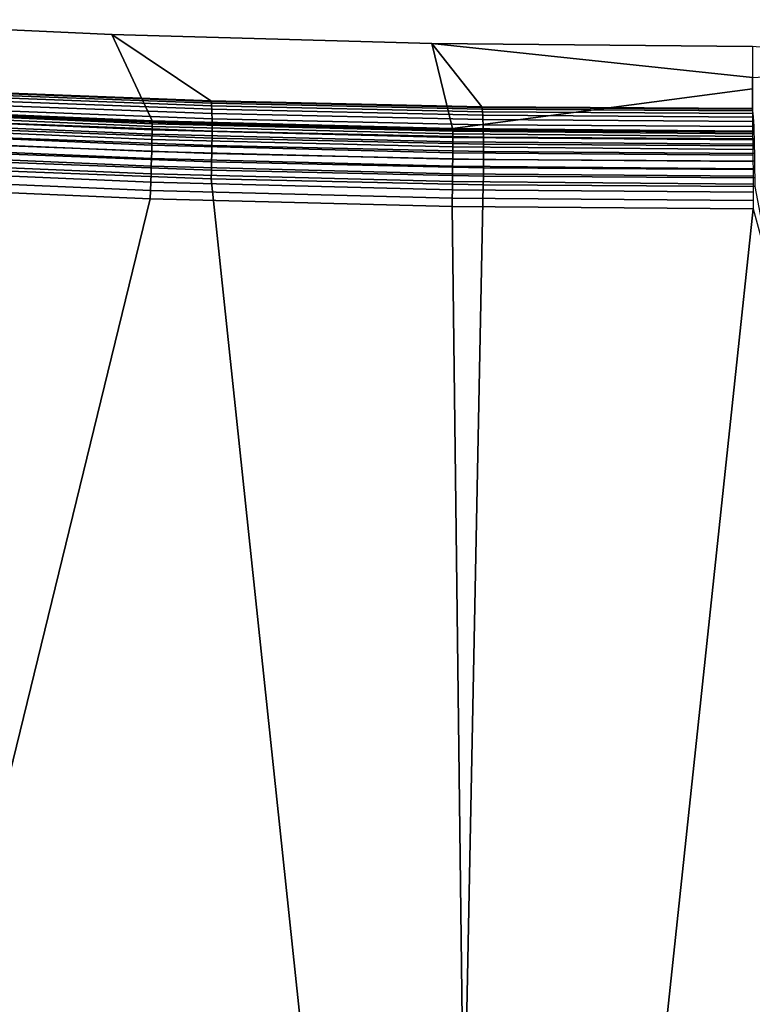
# Model space of a CAD drawing. Header units: metres. Extents: x -109 to 109, y -100 to 58.
# Tile 421 of 642: x 50 to 59, y -11 to 1. Entities that reach past the tile are written whole.
import ezdxf

# ---------------------------------------------------------------- set-up
doc = ezdxf.new("R2010")
doc.units = ezdxf.units.M
doc.layers.add('solid_21_062_100_XXX', color=7, linetype='CONTINUOUS')

msp = doc.modelspace()

# ---------------------------------------------------------------- linework, layer by layer
at = {"layer": 'solid_21_062_100_XXX'}
for points in [[(47.603188, 0.790763, 0.004598), (49.317154, -0.026064, 20.232815), (52.439804, -0.143961, 20.123281), (51.295238, 0.619654, 0.004598)], [(51.761772, -0.377409, -19.080647), (48.297115, -0.229473, -19.115492), (47.603188, 0.790763, 0.004598), (51.295238, 0.619654, 0.004598)], [(51.295238, 0.619654, 0.004598), (52.439804, -0.143961, 20.123281), (55.563915, -0.213113, 20.013697), (54.990025, 0.516962, 0.004598)], [(55.228447, -0.465398, -19.045778), (51.761772, -0.377409, -19.080647), (51.295238, 0.619654, 0.004598), (54.990025, 0.516962, 0.004598)], [(58.685604, 0.124339, 9.962011), (54.990025, 0.516962, 0.004598), (55.563915, -0.213113, 20.013697), (58.685616, -0.233507, 19.904194)], [(61.123676, 0.265912, 6.02862), (58.685604, 0.482733, 0.004598), (54.990025, 0.516962, 0.004598), (58.685604, 0.124339, 9.962011)], [(58.6856, -0.005937, -9.514755), (55.228447, -0.465398, -19.045778), (54.990025, 0.516962, 0.004598), (58.685604, 0.482733, 0.004598)], [(52.442963, -0.152993, 20.221365), (52.439804, -0.143961, 20.123281), (49.317154, -0.026064, 20.232815), (49.320164, -0.035139, 20.330866)], [(49.320164, -0.035139, 20.330866), (49.322632, -0.05487, 20.427353), (52.44574, -0.172696, 20.317884), (52.442963, -0.152993, 20.221365)], [(49.322632, -0.05487, 20.427353), (49.324532, -0.08502, 20.52112), (52.448116, -0.202833, 20.411682), (52.44574, -0.172696, 20.317884)], [(49.324532, -0.08502, 20.52112), (49.32584, -0.125228, 20.611046), (52.45005, -0.243043, 20.501635), (52.448116, -0.202833, 20.411682)], [(58.6856, -0.005937, -9.514755), (58.685669, -0.493421, -19.011005), (55.228447, -0.465398, -19.045778)], [(49.32584, -0.125228, 20.611046), (49.326538, -0.175013, 20.696051), (52.45153, -0.292843, 20.586662), (52.45005, -0.243043, 20.501635)], [(49.326538, -0.175013, 20.696051), (49.326622, -0.233778, 20.77512), (52.45253, -0.351637, 20.665745), (52.45153, -0.292843, 20.586662)], [(55.567215, -0.2221, 20.111813), (55.563915, -0.213113, 20.013697), (52.439804, -0.143961, 20.123281), (52.442963, -0.152993, 20.221365)], [(52.442963, -0.152993, 20.221365), (52.44574, -0.172696, 20.317884), (55.570305, -0.241769, 20.208366), (55.567215, -0.2221, 20.111813)], [(52.44574, -0.172696, 20.317884), (52.448116, -0.202833, 20.411682), (55.573151, -0.271885, 20.302195), (55.570305, -0.241769, 20.208366)], [(52.448116, -0.202833, 20.411682), (52.45005, -0.243043, 20.501635), (55.575718, -0.312086, 20.392172), (55.573151, -0.271885, 20.302195)], [(58.689041, -0.242446, 20.002346), (58.685616, -0.233507, 19.904194), (55.563915, -0.213113, 20.013697), (55.567215, -0.2221, 20.111813)], [(58.69244, -0.262078, 20.098932), (58.689041, -0.242446, 20.002346), (55.567215, -0.2221, 20.111813), (55.570305, -0.241769, 20.208366)], [(51.761139, -0.530376, -19.538082), (48.293854, -0.382381, -19.572884), (48.295589, -0.332262, -19.489151), (51.762009, -0.480224, -19.454342)], [(51.762009, -0.480224, -19.454342), (48.295589, -0.332262, -19.489151), (48.296799, -0.291491, -19.40048), (51.762508, -0.439429, -19.365664)], [(51.762508, -0.439429, -19.365664), (48.296799, -0.291491, -19.40048), (48.297459, -0.260547, -19.307917), (51.762634, -0.408472, -19.27309)], [(48.297569, -0.239793, -19.212547), (48.297115, -0.229473, -19.115492), (51.761772, -0.377409, -19.080647), (51.762386, -0.387716, -19.177711)], [(51.762634, -0.408472, -19.27309), (48.297459, -0.260547, -19.307917), (48.297569, -0.239793, -19.212547), (51.762386, -0.387716, -19.177711)], [(49.326088, -0.300819, 20.847301), (49.32494, -0.375333, 20.911734), (52.45306, -0.493288, 20.802368), (52.453041, -0.41872, 20.737936)], [(49.326622, -0.233778, 20.77512), (49.326088, -0.300819, 20.847301), (52.453041, -0.41872, 20.737936), (52.45253, -0.351637, 20.665745)], [(52.45005, -0.243043, 20.501635), (52.45153, -0.292843, 20.586662), (55.577972, -0.36189, 20.477221), (55.575718, -0.312086, 20.392172)], [(52.45153, -0.292843, 20.586662), (52.45253, -0.351637, 20.665745), (55.579891, -0.4207, 20.55632), (55.577972, -0.36189, 20.477221)], [(58.695755, -0.292165, 20.192791), (58.69244, -0.262078, 20.098932), (55.570305, -0.241769, 20.208366), (55.573151, -0.271885, 20.302195)], [(58.698948, -0.332348, 20.282795), (58.695755, -0.292165, 20.192791), (55.573151, -0.271885, 20.302195), (55.575718, -0.312086, 20.392172)], [(58.701981, -0.382143, 20.367865), (58.698948, -0.332348, 20.282795), (55.575718, -0.312086, 20.392172), (55.577972, -0.36189, 20.477221)], [(51.758343, -0.656288, -19.686874), (48.288883, -0.5082, -19.721668), (48.291611, -0.441258, -19.650694), (51.759911, -0.589295, -19.615898)], [(51.759911, -0.589295, -19.615898), (48.291611, -0.441258, -19.650694), (48.293854, -0.382381, -19.572884), (51.761139, -0.530376, -19.538082)], [(49.32494, -0.375333, 20.911734), (49.323196, -0.456426, 20.967644), (52.452579, -0.574446, 20.858271), (52.45306, -0.493288, 20.802368)], [(51.762386, -0.387716, -19.177711), (51.761772, -0.377409, -19.080647), (55.228447, -0.465398, -19.045778), (55.229252, -0.475693, -19.142855)], [(55.230473, -0.568213, -19.419514), (51.762009, -0.480224, -19.454342), (51.762508, -0.439429, -19.365664), (55.230267, -0.527407, -19.330828)], [(55.229858, -0.496446, -19.238245), (51.762634, -0.408472, -19.27309), (51.762386, -0.387716, -19.177711), (55.229252, -0.475693, -19.142855)], [(55.230267, -0.527407, -19.330828), (51.762508, -0.439429, -19.365664), (51.762634, -0.408472, -19.27309), (55.229858, -0.496446, -19.238245)], [(52.45253, -0.351637, 20.665745), (52.453041, -0.41872, 20.737936), (55.581451, -0.487809, 20.628519), (55.579891, -0.4207, 20.55632)], [(52.453041, -0.41872, 20.737936), (52.45306, -0.493288, 20.802368), (55.58263, -0.562412, 20.692953), (55.581451, -0.487809, 20.628519)], [(58.704819, -0.440953, 20.44698), (58.701981, -0.382143, 20.367865), (55.577972, -0.36189, 20.477221), (55.579891, -0.4207, 20.55632)], [(58.707424, -0.508072, 20.519188), (58.704819, -0.440953, 20.44698), (55.579891, -0.4207, 20.55632), (55.581451, -0.487809, 20.628519)], [(51.756447, -0.730567, -19.750177), (48.285702, -0.582421, -19.784969), (48.288883, -0.5082, -19.721668), (51.758343, -0.656288, -19.686874)], [(49.320877, -0.543127, 21.01436), (49.318008, -0.634398, 21.051327), (52.450165, -0.752573, 20.941916), (52.451611, -0.661221, 20.904974)], [(49.323196, -0.456426, 20.967644), (49.320877, -0.543127, 21.01436), (52.451611, -0.661221, 20.904974), (52.452579, -0.574446, 20.858271)], [(55.230267, -0.677326, -19.581079), (51.759911, -0.589295, -19.615898), (51.761139, -0.530376, -19.538082), (55.230473, -0.618383, -19.50326)], [(55.230473, -0.618383, -19.50326), (51.761139, -0.530376, -19.538082), (51.762009, -0.480224, -19.454342), (55.230473, -0.568213, -19.419514)], [(52.45306, -0.493288, 20.802368), (52.452579, -0.574446, 20.858271), (55.58342, -0.643615, 20.748848), (55.58263, -0.562412, 20.692953)], [(55.229252, -0.475693, -19.142855), (55.228447, -0.465398, -19.045778), (58.685669, -0.493421, -19.011005), (58.686581, -0.503708, -19.108093)], [(58.687546, -0.524451, -19.203493), (55.229858, -0.496446, -19.238245), (55.229252, -0.475693, -19.142855), (58.686581, -0.503708, -19.108093)], [(58.688488, -0.555407, -19.296087), (55.230267, -0.527407, -19.330828), (55.229858, -0.496446, -19.238245), (58.687546, -0.524451, -19.203493)], [(58.6894, -0.596212, -19.384781), (55.230473, -0.568213, -19.419514), (55.230267, -0.527407, -19.330828), (58.688488, -0.555407, -19.296087)], [(58.709766, -0.582693, 20.583622), (58.707424, -0.508072, 20.519188), (55.581451, -0.487809, 20.628519), (55.58263, -0.562412, 20.692953)], [(58.711823, -0.663921, 20.639511), (58.709766, -0.582693, 20.583622), (55.58263, -0.562412, 20.692953), (55.58342, -0.643615, 20.748848)], [(51.751778, -0.897413, -19.85088), (48.278149, -0.749132, -19.885681), (48.282112, -0.663048, -19.839857), (51.75425, -0.811259, -19.805061)], [(51.75425, -0.811259, -19.805061), (48.282112, -0.663048, -19.839857), (48.285702, -0.582421, -19.784969), (51.756447, -0.730567, -19.750177)], [(49.318008, -0.634398, 21.051327), (49.314625, -0.729145, 21.078096), (52.448261, -0.847406, 20.968653), (52.450165, -0.752573, 20.941916)], [(55.229244, -0.818665, -19.715363), (51.756447, -0.730567, -19.750177), (51.758343, -0.656288, -19.686874), (55.229855, -0.744349, -19.65206)], [(55.229855, -0.744349, -19.65206), (51.758343, -0.656288, -19.686874), (51.759911, -0.589295, -19.615898), (55.230267, -0.677326, -19.581079)], [(52.451611, -0.661221, 20.904974), (52.450165, -0.752573, 20.941916), (55.583786, -0.821853, 20.832453), (55.583805, -0.730442, 20.795536)], [(52.452579, -0.574446, 20.858271), (52.451611, -0.661221, 20.904974), (55.583805, -0.730442, 20.795536), (55.58342, -0.643615, 20.748848)], [(58.691818, -0.772368, -19.617342), (55.229855, -0.744349, -19.65206), (55.230267, -0.677326, -19.581079), (58.691074, -0.705334, -19.54636)], [(58.691074, -0.705334, -19.54636), (55.230267, -0.677326, -19.581079), (55.230473, -0.618383, -19.50326), (58.690262, -0.646384, -19.468534)], [(58.690262, -0.646384, -19.468534), (55.230473, -0.618383, -19.50326), (55.230473, -0.568213, -19.419514), (58.6894, -0.596212, -19.384781)], [(58.713562, -0.75078, 20.686182), (58.711823, -0.663921, 20.639511), (55.58342, -0.643615, 20.748848), (55.583805, -0.730442, 20.795536)], [(51.749054, -0.988018, -19.887096), (48.273861, -0.839661, -19.921906), (48.278149, -0.749132, -19.885681), (51.751778, -0.897413, -19.85088)], [(49.314625, -0.729145, 21.078096), (49.310768, -0.826232, 21.094351), (52.445915, -0.944584, 20.984865), (52.448261, -0.847406, 20.968653)], [(55.228443, -0.899397, -19.770245), (51.75425, -0.811259, -19.805061), (51.756447, -0.730567, -19.750177), (55.229244, -0.818665, -19.715363)], [(52.450165, -0.752573, 20.941916), (52.448261, -0.847406, 20.968653), (55.583355, -0.91675, 20.859158), (55.583786, -0.821853, 20.832453)], [(58.69249, -0.846697, -19.680645), (55.229244, -0.818665, -19.715363), (55.229855, -0.744349, -19.65206), (58.691818, -0.772368, -19.617342)], [(58.714966, -0.842227, 20.723076), (58.713562, -0.75078, 20.686182), (55.583805, -0.730442, 20.795536), (55.583786, -0.821853, 20.832453)], [(51.746117, -1.082006, -19.913284), (48.269299, -0.93357, -19.948103), (48.273861, -0.839661, -19.921906), (51.749054, -0.988018, -19.887096)], [(49.310768, -0.826232, 21.094351), (49.306622, -0.924503, 21.099892), (52.443134, -1.042938, 20.990362), (52.445915, -0.944584, 20.984865)], [(55.226307, -1.07625, -19.852268), (51.749054, -0.988018, -19.887096), (51.751778, -0.897413, -19.85088), (55.227459, -0.985597, -19.816059)], [(55.227459, -0.985597, -19.816059), (51.751778, -0.897413, -19.85088), (51.75425, -0.811259, -19.805061), (55.228443, -0.899397, -19.770245)], [(52.448261, -0.847406, 20.968653), (52.445915, -0.944584, 20.984865), (55.582527, -1.013995, 20.87533), (55.583355, -0.91675, 20.859158)], [(58.693584, -1.013666, -19.781334), (55.227459, -0.985597, -19.816059), (55.228443, -0.899397, -19.770245), (58.693081, -0.927446, -19.735523)], [(58.693081, -0.927446, -19.735523), (55.228443, -0.899397, -19.770245), (55.229244, -0.818665, -19.715363), (58.69249, -0.846697, -19.680645)], [(58.716015, -0.937165, 20.749746), (58.714966, -0.842227, 20.723076), (55.583786, -0.821853, 20.832453), (55.583355, -0.91675, 20.859158)], [(52.443134, -1.042938, 20.990362), (49.306622, -0.924503, 21.099892), (46.233288, -22.151987, 21.207214), (54.670967, -22.107361, 20.912563)], [(51.743, -1.178273, -19.929134), (48.264515, -1.029755, -19.963966), (48.269299, -0.93357, -19.948103), (51.746117, -1.082006, -19.913284)], [(55.224995, -1.17029, -19.878445), (51.746117, -1.082006, -19.913284), (51.749054, -0.988018, -19.887096), (55.226307, -1.07625, -19.852268)], [(52.445915, -0.944584, 20.984865), (52.443134, -1.042938, 20.990362), (55.581234, -1.112421, 20.880777), (55.582527, -1.013995, 20.87533)], [(58.693993, -1.10434, -19.817535), (55.226307, -1.07625, -19.852268), (55.227459, -0.985597, -19.816059), (58.693584, -1.013666, -19.781334)], [(55.582527, -1.013995, 20.87533), (55.581234, -1.112421, 20.880777), (58.717014, -1.132924, 20.771273), (58.716702, -1.034454, 20.765877)], [(58.716702, -1.034454, 20.765877), (58.716015, -0.937165, 20.749746), (55.583355, -0.91675, 20.859158), (55.582527, -1.013995, 20.87533)], [(46.667332, -22.023781, -19.985252), (48.259571, -1.127084, -19.969309), (51.739738, -1.275685, -19.934462)], [(48.264515, -1.029755, -19.963966), (51.743, -1.178273, -19.929134), (51.739738, -1.275685, -19.934462), (48.259571, -1.127084, -19.969309)], [(55.223541, -1.266609, -19.894283), (51.743, -1.178273, -19.929134), (51.746117, -1.082006, -19.913284), (55.224995, -1.17029, -19.878445)], [(55.581234, -1.112421, 20.880777), (52.443134, -1.042938, 20.990362), (54.670967, -22.107361, 20.912563), (55.163933, -22.104378, 20.89535)], [(58.717014, -1.132924, 20.771273), (55.581234, -1.112421, 20.880777), (55.163933, -22.104378, 20.89535), (62.696728, -22.05307, 20.632298)], [(58.694302, -1.198403, -19.843702), (55.224995, -1.17029, -19.878445), (55.226307, -1.07625, -19.852268), (58.693993, -1.10434, -19.817535)], [(51.743, -1.178273, -19.929134), (55.223541, -1.266609, -19.894283), (55.221966, -1.364076, -19.899593), (51.739738, -1.275685, -19.934462)], [(58.694511, -1.294746, -19.859526), (55.223541, -1.266609, -19.894283), (55.224995, -1.17029, -19.878445), (58.694302, -1.198403, -19.843702)], [(55.475647, -21.992054, -19.897053), (46.667332, -22.023781, -19.985252), (51.739738, -1.275685, -19.934462), (55.221966, -1.364076, -19.899593)], [(55.223541, -1.266609, -19.894283), (58.694511, -1.294746, -19.859526), (58.694614, -1.392238, -19.86482), (55.221966, -1.364076, -19.899593)], [(56.499889, -21.987625, -19.886797), (55.475647, -21.992054, -19.897053), (55.221966, -1.364076, -19.899593), (58.694614, -1.392238, -19.86482)], [(64.306236, -21.948271, -19.808632), (56.499889, -21.987625, -19.886797), (58.694614, -1.392238, -19.86482)]]:
    msp.add_3dface(points, dxfattribs=at)

doc.saveas('drawing.dxf')
